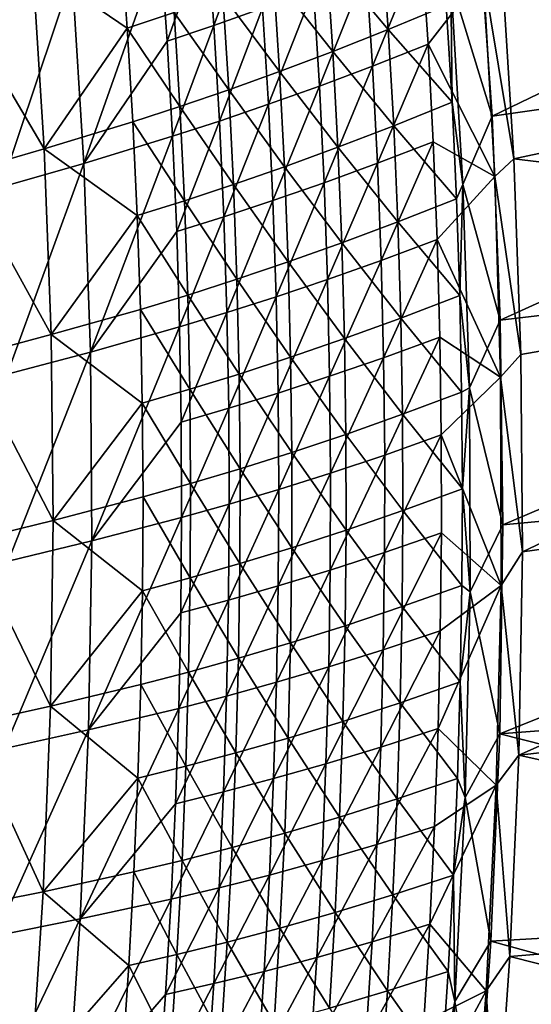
# Model space of a CAD drawing. Header units: metres. Extents: x 0 to 1400, y -1400 to 0.
# Tile 283 of 366: x 1288 to 1327, y -557 to -482. Entities that reach past the tile are written whole.
import ezdxf

# ---------------------------------------------------------------- set-up
doc = ezdxf.new("R2010")
doc.units = ezdxf.units.M

msp = doc.modelspace()

# ---------------------------------------------------------------- linework, layer by layer
at = {"layer": 'None'}
for points in [[(1322.972656, -474.01886, -29.544306), (1324.036011, -489.436096, -29.544369), (1373.4021, -465.580536)], [(1373.4021, -465.580536), (1324.036011, -489.436096, -29.544369), (1374.598389, -482.223541)], [(1306.150879, -473.999847, -144.289642), (1303.00354, -482.561432, -172.220062), (1302.4823, -475.335541, -172.214676)], [(1306.150879, -473.999847, -144.289642), (1306.686523, -481.262207, -144.294357), (1303.00354, -482.561432, -172.220062)], [(1324.036011, -489.436096, -29.544369), (1322.972656, -474.01886, -29.544306), (1320.9198, -479.212311, -30.960125)], [(1299.465088, -483.754974, -200.163849), (1298.956665, -476.565369, -200.157959), (1302.4823, -475.335541, -172.214676)], [(1302.4823, -475.335541, -172.214676), (1303.00354, -482.561432, -172.220062), (1299.465088, -483.754974, -200.163849)], [(1296.450806, -482.769714, -199.771118), (1295.929321, -475.686462, -199.764954), (1289.269287, -477.88147, -255.719116)], [(1299.987549, -481.575989, -171.81282), (1295.929321, -475.686462, -199.764954), (1296.450806, -482.769714, -199.771118)], [(1316.191528, -482.881622, -60.183807), (1315.685181, -475.61322, -60.18259), (1311.507446, -477.308685, -88.053062)], [(1320.577393, -481.061798, -32.34893), (1315.685181, -475.61322, -60.18259), (1316.191528, -482.881622, -60.183807)], [(1293.167969, -493.006653, -256.100983), (1292.292603, -478.759888, -256.088226), (1298.956665, -476.565369, -200.157959)], [(1293.167969, -493.006653, -256.100983), (1298.956665, -476.565369, -200.157959), (1299.465088, -483.754974, -200.163849)], [(1318.706543, -476.595398, -60.656891), (1314.999512, -485.636078, -88.511742), (1314.527832, -478.292633, -88.50901)], [(1319.199097, -483.97403, -60.658134), (1314.999512, -485.636078, -88.511742), (1318.706543, -476.595398, -60.656891)], [(1318.706543, -476.595398, -60.656891), (1323.37561, -478.596588, -32.84396), (1319.199097, -483.97403, -60.658134)], [(1311.993042, -484.542206, -88.055862), (1311.507446, -477.308685, -88.053062), (1307.505371, -478.858826, -115.950829)], [(1316.191528, -482.881622, -60.183807), (1311.507446, -477.308685, -88.053062), (1311.993042, -484.542206, -88.055862)], [(1289.269287, -477.88147, -255.719116), (1283.057129, -479.810425, -311.707642), (1290.173462, -491.912598, -255.73233)], [(1290.173462, -491.912598, -255.73233), (1296.450806, -482.769714, -199.771118), (1289.269287, -477.88147, -255.719116)], [(1314.527832, -478.292633, -88.50901), (1310.977905, -487.151306, -116.393501), (1310.524536, -479.843811, -116.38961)], [(1314.527832, -478.292633, -88.50901), (1314.999512, -485.636078, -88.511742), (1310.977905, -487.151306, -116.393501)], [(1324.787109, -478.002838, -32.129475), (1325.697266, -492.665588, -32.129532), (1323.37561, -478.596588, -32.84396)], [(1324.787109, -478.002838, -32.129475), (1375.362671, -482.033813, -3), (1325.697266, -492.665588, -32.129532)], [(1292.292603, -478.759888, -256.088226), (1286.913086, -494.804413, -312.069336), (1286.076172, -480.688477, -312.05719)], [(1286.913086, -494.804413, -312.069336), (1292.292603, -478.759888, -256.088226), (1293.167969, -493.006653, -256.100983)], [(1307.9729, -486.05658, -115.954865), (1307.505371, -478.858826, -115.950829), (1303.668823, -480.276794, -143.871628)], [(1307.9729, -486.05658, -115.954865), (1311.993042, -484.542206, -88.055862), (1307.505371, -478.858826, -115.950829)], [(1323.37561, -478.596588, -32.84396), (1324.239868, -494.000183, -32.843746), (1319.199097, -483.97403, -60.658134)], [(1323.37561, -478.596588, -32.84396), (1325.697266, -492.665588, -32.129532), (1324.239868, -494.000183, -32.843746)], [(1283.057129, -479.810425, -311.707642), (1283.923706, -493.710663, -311.720123), (1290.173462, -491.912598, -255.73233)], [(1310.524536, -479.843811, -116.38961), (1307.123779, -488.533295, -144.299088), (1306.686523, -481.262207, -144.294357)], [(1310.524536, -479.843811, -116.38961), (1310.977905, -487.151306, -116.393501), (1307.123779, -488.533295, -144.299088)], [(1321.010254, -488.368744, -32.348839), (1320.9198, -479.212311, -30.960125), (1320.577393, -481.061798, -32.34893)], [(1321.837769, -494.594543, -30.960957), (1320.9198, -479.212311, -30.960125), (1321.010254, -488.368744, -32.348839)], [(1321.837769, -494.594543, -30.960957), (1324.036011, -489.436096, -29.544369), (1320.9198, -479.212311, -30.960125)], [(1304.120605, -487.438293, -143.876541), (1303.668823, -480.276794, -143.871628), (1299.987549, -481.575989, -171.81282)], [(1307.9729, -486.05658, -115.954865), (1303.668823, -480.276794, -143.871628), (1304.120605, -487.438293, -143.876541)], [(1306.686523, -481.262207, -144.294357), (1303.426636, -489.795959, -172.225464), (1303.00354, -482.561432, -172.220062)], [(1306.686523, -481.262207, -144.294357), (1307.123779, -488.533295, -144.299088), (1303.426636, -489.795959, -172.225464)], [(1321.010254, -488.368744, -32.348839), (1320.577393, -481.061798, -32.34893), (1316.191528, -482.881622, -60.183807)], [(1300.425293, -488.70105, -171.818436), (1299.987549, -481.575989, -171.81282), (1296.450806, -482.769714, -199.771118)], [(1304.120605, -487.438293, -143.876541), (1299.987549, -481.575989, -171.81282), (1300.425293, -488.70105, -171.818436)], [(1375.362671, -482.033813, -3), (1376.108521, -498.722107, -3), (1325.697266, -492.665588, -32.129532)], [(1296.876343, -489.858551, -199.777267), (1296.450806, -482.769714, -199.771118), (1290.173462, -491.912598, -255.73233)], [(1300.425293, -488.70105, -171.818436), (1296.450806, -482.769714, -199.771118), (1296.876343, -489.858551, -199.777267)], [(1303.00354, -482.561432, -172.220062), (1299.87561, -490.953186, -200.169754), (1299.465088, -483.754974, -200.163849)], [(1303.00354, -482.561432, -172.220062), (1303.426636, -489.795959, -172.225464), (1299.87561, -490.953186, -200.169754)], [(1324.036011, -489.436096, -29.544369), (1324.660767, -504.86322, -29.54443), (1374.598389, -482.223541)], [(1374.598389, -482.223541), (1324.660767, -504.86322, -29.54443), (1375.339478, -498.893005)], [(1316.601318, -490.154663, -60.185032), (1316.191528, -482.881622, -60.183807), (1311.993042, -484.542206, -88.055862)], [(1321.010254, -488.368744, -32.348839), (1316.191528, -482.881622, -60.183807), (1316.601318, -490.154663, -60.185032)], [(1299.87561, -490.953186, -200.169754), (1293.167969, -493.006653, -256.100983), (1299.465088, -483.754974, -200.163849)], [(1314.999512, -485.636078, -88.511742), (1319.199097, -483.97403, -60.658134), (1315.373169, -492.987152, -88.514473)], [(1315.373169, -492.987152, -88.514473), (1319.199097, -483.97403, -60.658134), (1319.593262, -491.360474, -60.659382)], [(1319.199097, -483.97403, -60.658134), (1324.239868, -494.000183, -32.843746), (1319.593262, -491.360474, -60.659382)], [(1312.38269, -491.780182, -88.058655), (1311.993042, -484.542206, -88.055862), (1307.9729, -486.05658, -115.954865)], [(1316.601318, -490.154663, -60.185032), (1311.993042, -484.542206, -88.055862), (1312.38269, -491.780182, -88.058655)], [(1314.999512, -485.636078, -88.511742), (1311.333496, -494.466217, -116.397385), (1310.977905, -487.151306, -116.393501)], [(1311.333496, -494.466217, -116.397385), (1314.999512, -485.636078, -88.511742), (1315.373169, -492.987152, -88.514473)], [(1308.344727, -493.258698, -115.958885), (1307.9729, -486.05658, -115.954865), (1304.120605, -487.438293, -143.876541)], [(1308.344727, -493.258698, -115.958885), (1312.38269, -491.780182, -88.058655), (1307.9729, -486.05658, -115.954865)], [(1310.977905, -487.151306, -116.393501), (1307.463745, -495.811707, -144.303818), (1307.123779, -488.533295, -144.299088)], [(1310.977905, -487.151306, -116.393501), (1311.333496, -494.466217, -116.397385), (1307.463745, -495.811707, -144.303818)], [(1304.476929, -494.604065, -143.881439), (1304.120605, -487.438293, -143.876541), (1300.425293, -488.70105, -171.818436)], [(1308.344727, -493.258698, -115.958885), (1304.120605, -487.438293, -143.876541), (1304.476929, -494.604065, -143.881439)], [(1300.767944, -495.830353, -171.82402), (1300.425293, -488.70105, -171.818436), (1296.876343, -489.858551, -199.777267)], [(1304.476929, -494.604065, -143.881439), (1300.425293, -488.70105, -171.818436), (1300.767944, -495.830353, -171.82402)], [(1307.123779, -488.533295, -144.299088), (1303.752686, -497.037781, -172.23085), (1303.426636, -489.795959, -172.225464)], [(1307.123779, -488.533295, -144.299088), (1307.463745, -495.811707, -144.303818), (1303.752686, -497.037781, -172.23085)], [(1321.34729, -495.679382, -32.348755), (1321.010254, -488.368744, -32.348839), (1316.601318, -490.154663, -60.185032)], [(1321.34729, -495.679382, -32.348755), (1321.837769, -494.594543, -30.960957), (1321.010254, -488.368744, -32.348839)], [(1324.660767, -504.86322, -29.54443), (1324.036011, -489.436096, -29.544369), (1321.837769, -494.594543, -30.960957)], [(1297.206787, -496.95166, -199.783401), (1296.876343, -489.858551, -199.777267), (1290.173462, -491.912598, -255.73233)], [(1300.767944, -495.830353, -171.82402), (1296.876343, -489.858551, -199.777267), (1297.206787, -496.95166, -199.783401)], [(1303.426636, -489.795959, -172.225464), (1300.189331, -498.158691, -200.175644), (1299.87561, -490.953186, -200.169754)], [(1303.426636, -489.795959, -172.225464), (1303.752686, -497.037781, -172.23085), (1300.189331, -498.158691, -200.175644)], [(1316.915894, -497.431122, -60.18626), (1316.601318, -490.154663, -60.185032), (1312.38269, -491.780182, -88.058655)], [(1321.34729, -495.679382, -32.348755), (1316.601318, -490.154663, -60.185032), (1316.915894, -497.431122, -60.18626)], [(1293.657593, -507.282745, -256.113708), (1293.167969, -493.006653, -256.100983), (1299.87561, -490.953186, -200.169754)], [(1300.189331, -498.158691, -200.175644), (1293.657593, -507.282745, -256.113708), (1299.87561, -490.953186, -200.169754)], [(1319.593262, -491.360474, -60.659382), (1315.649902, -500.344513, -88.517204), (1315.373169, -492.987152, -88.514473)], [(1319.890137, -498.753448, -60.660629), (1315.649902, -500.344513, -88.517204), (1319.593262, -491.360474, -60.659382)], [(1324.239868, -494.000183, -32.843746), (1319.890137, -498.753448, -60.660629), (1319.593262, -491.360474, -60.659382)], [(1290.173462, -491.912598, -255.73233), (1283.923706, -493.710663, -311.720123), (1290.699097, -505.961456, -255.745438)], [(1297.206787, -496.95166, -199.783401), (1290.173462, -491.912598, -255.73233), (1290.699097, -505.961456, -255.745438)], [(1312.677368, -499.021423, -88.06144), (1312.38269, -491.780182, -88.058655), (1308.344727, -493.258698, -115.958885)], [(1316.915894, -497.431122, -60.18626), (1312.38269, -491.780182, -88.058655), (1312.677368, -499.021423, -88.06144)], [(1287.365967, -508.950378, -312.081482), (1286.913086, -494.804413, -312.069336), (1293.167969, -493.006653, -256.100983)], [(1293.167969, -493.006653, -256.100983), (1293.657593, -507.282745, -256.113708), (1287.365967, -508.950378, -312.081482)], [(1315.373169, -492.987152, -88.514473), (1311.592651, -501.787292, -116.401268), (1311.333496, -494.466217, -116.397385)], [(1315.649902, -500.344513, -88.517204), (1311.592651, -501.787292, -116.401268), (1315.373169, -492.987152, -88.514473)], [(1325.697266, -492.665588, -32.129532), (1326.216553, -507.464417, -32.129589), (1324.239868, -494.000183, -32.843746)], [(1325.697266, -492.665588, -32.129532), (1376.108521, -498.722107, -3), (1326.216553, -507.464417, -32.129589)], [(1283.923706, -493.710663, -311.720123), (1284.413086, -507.6297, -311.732544), (1290.699097, -505.961456, -255.745438)], [(1308.621948, -500.463898, -115.962883), (1308.344727, -493.258698, -115.958885), (1304.476929, -494.604065, -143.881439)], [(1308.621948, -500.463898, -115.962883), (1312.677368, -499.021423, -88.06144), (1308.344727, -493.258698, -115.958885)], [(1324.239868, -494.000183, -32.843746), (1324.680786, -509.17807, -32.843624), (1319.890137, -498.753448, -60.660629)], [(1324.239868, -494.000183, -32.843746), (1326.216553, -507.464417, -32.129589), (1324.680786, -509.17807, -32.843624)], [(1304.73877, -501.772858, -143.886292), (1304.476929, -494.604065, -143.881439), (1300.767944, -495.830353, -171.82402)], [(1308.621948, -500.463898, -115.962883), (1304.476929, -494.604065, -143.881439), (1304.73877, -501.772858, -143.886292)], [(1311.333496, -494.466217, -116.397385), (1307.707275, -503.09613, -144.308548), (1307.463745, -495.811707, -144.303818)], [(1311.592651, -501.787292, -116.401268), (1307.707275, -503.09613, -144.308548), (1311.333496, -494.466217, -116.397385)], [(1321.837769, -494.594543, -30.960957), (1321.34729, -495.679382, -32.348755), (1321.589722, -502.992462, -32.348686)], [(1322.321167, -509.996857, -30.961536), (1321.837769, -494.594543, -30.960957), (1321.589722, -502.992462, -32.348686)], [(1322.321167, -509.996857, -30.961536), (1324.660767, -504.86322, -29.54443), (1321.837769, -494.594543, -30.960957)], [(1301.016357, -502.962677, -171.829575), (1300.767944, -495.830353, -171.82402), (1297.206787, -496.95166, -199.783401)], [(1304.73877, -501.772858, -143.886292), (1300.767944, -495.830353, -171.82402), (1301.016357, -502.962677, -171.829575)], [(1307.463745, -495.811707, -144.303818), (1303.982666, -504.285553, -172.236237), (1303.752686, -497.037781, -172.23085)], [(1307.707275, -503.09613, -144.308548), (1303.982666, -504.285553, -172.236237), (1307.463745, -495.811707, -144.303818)], [(1321.589722, -502.992462, -32.348686), (1321.34729, -495.679382, -32.348755), (1316.915894, -497.431122, -60.18626)], [(1297.443237, -504.047791, -199.78949), (1297.206787, -496.95166, -199.783401), (1290.699097, -505.961456, -255.745438)], [(1301.016357, -502.962677, -171.829575), (1297.206787, -496.95166, -199.783401), (1297.443237, -504.047791, -199.78949)], [(1303.752686, -497.037781, -172.23085), (1300.407104, -505.370087, -200.181549), (1300.189331, -498.158691, -200.175644)], [(1303.982666, -504.285553, -172.236237), (1300.407104, -505.370087, -200.181549), (1303.752686, -497.037781, -172.23085)], [(1317.13623, -504.709778, -60.187492), (1316.915894, -497.431122, -60.18626), (1312.677368, -499.021423, -88.06144)], [(1321.589722, -502.992462, -32.348686), (1316.915894, -497.431122, -60.18626), (1317.13623, -504.709778, -60.187492)], [(1300.407104, -505.370087, -200.181549), (1293.657593, -507.282745, -256.113708), (1300.189331, -498.158691, -200.175644)], [(1312.878052, -506.264618, -88.064201), (1312.677368, -499.021423, -88.06144), (1308.621948, -500.463898, -115.962883)], [(1317.13623, -504.709778, -60.187492), (1312.677368, -499.021423, -88.06144), (1312.878052, -506.264618, -88.064201)], [(1315.649902, -500.344513, -88.517204), (1319.890137, -498.753448, -60.660629), (1315.830811, -507.706848, -88.519928)], [(1319.890137, -498.753448, -60.660629), (1320.090698, -506.151611, -60.661884), (1315.830811, -507.706848, -88.519928)], [(1324.680786, -509.17807, -32.843624), (1320.090698, -506.151611, -60.661884), (1319.890137, -498.753448, -60.660629)], [(1324.660767, -504.86322, -29.54443), (1324.856079, -520.35968, -29.544483), (1375.339478, -498.893005)], [(1375.339478, -498.893005), (1324.856079, -520.35968, -29.544483), (1375.634155, -515.576355)], [(1376.108521, -498.722107, -3), (1326.342651, -522.402466, -32.129642), (1326.216553, -507.464417, -32.129589)], [(1376.108521, -498.722107, -3), (1376.407471, -515.424377, -3), (1326.342651, -522.402466, -32.129642)], [(1308.805542, -507.670959, -115.96685), (1308.621948, -500.463898, -115.962883), (1304.73877, -501.772858, -143.886292)], [(1308.805542, -507.670959, -115.96685), (1312.878052, -506.264618, -88.064201), (1308.621948, -500.463898, -115.962883)], [(1311.756226, -509.113159, -116.405144), (1311.592651, -501.787292, -116.401268), (1315.649902, -500.344513, -88.517204)], [(1315.649902, -500.344513, -88.517204), (1315.830811, -507.706848, -88.519928), (1311.756226, -509.113159, -116.405144)], [(1304.907349, -508.94342, -143.891129), (1304.73877, -501.772858, -143.886292), (1301.016357, -502.962677, -171.829575)], [(1308.805542, -507.670959, -115.96685), (1304.73877, -501.772858, -143.886292), (1304.907349, -508.94342, -143.891129)], [(1307.707275, -503.09613, -144.308548), (1311.592651, -501.787292, -116.401268), (1307.855591, -510.385223, -144.313263)], [(1307.855591, -510.385223, -144.313263), (1311.592651, -501.787292, -116.401268), (1311.756226, -509.113159, -116.405144)], [(1301.171631, -510.096741, -171.835098), (1301.016357, -502.962677, -171.829575), (1297.443237, -504.047791, -199.78949)], [(1304.907349, -508.94342, -143.891129), (1301.016357, -502.962677, -171.829575), (1301.171631, -510.096741, -171.835098)], [(1303.982666, -504.285553, -172.236237), (1307.707275, -503.09613, -144.308548), (1304.117554, -511.537933, -172.241623)], [(1307.707275, -503.09613, -144.308548), (1307.855591, -510.385223, -144.313263), (1304.117554, -511.537933, -172.241623)], [(1321.738281, -510.306763, -32.348629), (1321.589722, -502.992462, -32.348686), (1317.13623, -504.709778, -60.187492)], [(1322.321167, -509.996857, -30.961536), (1321.589722, -502.992462, -32.348686), (1321.738281, -510.306763, -32.348629)], [(1297.586792, -511.14566, -199.795532), (1297.443237, -504.047791, -199.78949), (1290.699097, -505.961456, -255.745438)], [(1301.171631, -510.096741, -171.835098), (1297.443237, -504.047791, -199.78949), (1297.586792, -511.14566, -199.795532)], [(1300.530273, -512.586121, -200.187424), (1300.407104, -505.370087, -200.181549), (1303.982666, -504.285553, -172.236237)], [(1304.117554, -511.537933, -172.241623), (1300.530273, -512.586121, -200.187424), (1303.982666, -504.285553, -172.236237)], [(1317.263184, -511.989349, -60.188728), (1317.13623, -504.709778, -60.187492), (1312.878052, -506.264618, -88.064201)], [(1321.738281, -510.306763, -32.348629), (1317.13623, -504.709778, -60.187492), (1317.263184, -511.989349, -60.188728)], [(1324.856079, -520.35968, -29.544483), (1324.660767, -504.86322, -29.54443), (1322.321167, -509.996857, -30.961536)], [(1293.657593, -507.282745, -256.113708), (1300.407104, -505.370087, -200.181549), (1293.769775, -521.577332, -256.126404)], [(1300.407104, -505.370087, -200.181549), (1300.530273, -512.586121, -200.187424), (1293.769775, -521.577332, -256.126404)], [(1290.699097, -505.961456, -255.745438), (1284.413086, -507.6297, -311.732544), (1290.85437, -520.017883, -255.758377)], [(1290.699097, -505.961456, -255.745438), (1290.85437, -520.017883, -255.758377), (1297.586792, -511.14566, -199.795532)], [(1312.98584, -513.508545, -88.066956), (1312.878052, -506.264618, -88.064201), (1308.805542, -507.670959, -115.96685)], [(1317.263184, -511.989349, -60.188728), (1312.878052, -506.264618, -88.064201), (1312.98584, -513.508545, -88.066956)], [(1320.090698, -506.151611, -60.661884), (1315.91687, -515.072815, -88.522644), (1315.830811, -507.706848, -88.519928)], [(1320.196167, -513.55365, -60.663139), (1315.91687, -515.072815, -88.522644), (1320.090698, -506.151611, -60.661884)], [(1320.090698, -506.151611, -60.661884), (1324.680786, -509.17807, -32.843624), (1320.196167, -513.55365, -60.663139)], [(1293.657593, -507.282745, -256.113708), (1287.442993, -523.115356, -312.093597), (1287.365967, -508.950378, -312.081482)], [(1293.657593, -507.282745, -256.113708), (1293.769775, -521.577332, -256.126404), (1287.442993, -523.115356, -312.093597)], [(1284.413086, -507.6297, -311.732544), (1284.533691, -521.55719, -311.744812), (1290.85437, -520.017883, -255.758377)], [(1308.896484, -514.878601, -115.970787), (1308.805542, -507.670959, -115.96685), (1304.907349, -508.94342, -143.891129)], [(1308.896484, -514.878601, -115.970787), (1312.98584, -513.508545, -88.066956), (1308.805542, -507.670959, -115.96685)], [(1315.830811, -507.706848, -88.519928), (1311.825195, -516.442505, -116.409004), (1311.756226, -509.113159, -116.405144)], [(1315.830811, -507.706848, -88.519928), (1315.91687, -515.072815, -88.522644), (1311.825195, -516.442505, -116.409004)], [(1326.216553, -507.464417, -32.129589), (1326.342651, -522.402466, -32.129642), (1324.680786, -509.17807, -32.843624)], [(1304.983521, -516.114502, -143.89592), (1304.907349, -508.94342, -143.891129), (1301.171631, -510.096741, -171.835098)], [(1308.896484, -514.878601, -115.970787), (1304.907349, -508.94342, -143.891129), (1304.983521, -516.114502, -143.89592)], [(1307.90979, -517.677673, -144.317963), (1307.855591, -510.385223, -144.313263), (1311.756226, -509.113159, -116.405144)], [(1311.756226, -509.113159, -116.405144), (1311.825195, -516.442505, -116.409004), (1307.90979, -517.677673, -144.317963)], [(1324.680786, -509.17807, -32.843624), (1324.717651, -524.936829, -32.843586), (1320.196167, -513.55365, -60.663139)], [(1324.680786, -509.17807, -32.843624), (1326.342651, -522.402466, -32.129642), (1324.717651, -524.936829, -32.843586)], [(1301.234863, -517.231262, -171.840576), (1301.171631, -510.096741, -171.835098), (1297.586792, -511.14566, -199.795532)], [(1304.983521, -516.114502, -143.89592), (1301.171631, -510.096741, -171.835098), (1301.234863, -517.231262, -171.840576)], [(1304.117554, -511.537933, -172.241623), (1307.855591, -510.385223, -144.313263), (1304.158569, -518.793579, -172.246994)], [(1304.158569, -518.793579, -172.246994), (1307.855591, -510.385223, -144.313263), (1307.90979, -517.677673, -144.317963)], [(1321.794312, -517.621094, -32.348587), (1321.738281, -510.306763, -32.348629), (1317.263184, -511.989349, -60.188728)], [(1321.794312, -517.621094, -32.348587), (1322.321167, -509.996857, -30.961536), (1321.738281, -510.306763, -32.348629)], [(1322.377808, -525.414246, -30.961887), (1322.321167, -509.996857, -30.961536), (1321.794312, -517.621094, -32.348587)], [(1322.377808, -525.414246, -30.961887), (1324.856079, -520.35968, -29.544483), (1322.321167, -509.996857, -30.961536)], [(1297.586792, -511.14566, -199.795532), (1290.85437, -520.017883, -255.758377), (1297.638428, -518.24408, -199.801544)], [(1301.234863, -517.231262, -171.840576), (1297.586792, -511.14566, -199.795532), (1297.638428, -518.24408, -199.801544)], [(1300.530273, -512.586121, -200.187424), (1304.117554, -511.537933, -172.241623), (1300.55957, -519.805359, -200.193298)], [(1300.55957, -519.805359, -200.193298), (1304.117554, -511.537933, -172.241623), (1304.158569, -518.793579, -172.246994)], [(1293.769775, -521.577332, -256.126404), (1300.530273, -512.586121, -200.187424), (1300.55957, -519.805359, -200.193298)], [(1317.297974, -519.268738, -60.189968), (1317.263184, -511.989349, -60.188728), (1312.98584, -513.508545, -88.066956)], [(1321.794312, -517.621094, -32.348587), (1317.263184, -511.989349, -60.188728), (1317.297974, -519.268738, -60.189968)], [(1313.001831, -520.752075, -88.069687), (1312.98584, -513.508545, -88.066956), (1308.896484, -514.878601, -115.970787)], [(1317.297974, -519.268738, -60.189968), (1312.98584, -513.508545, -88.066956), (1313.001831, -520.752075, -88.069687)], [(1315.91687, -515.072815, -88.522644), (1320.196167, -513.55365, -60.663139), (1315.90918, -522.441162, -88.525352)], [(1320.196167, -513.55365, -60.663139), (1320.207397, -520.958313, -60.664394), (1315.90918, -522.441162, -88.525352)], [(1320.196167, -513.55365, -60.663139), (1324.717651, -524.936829, -32.843586), (1320.207397, -520.958313, -60.664394)], [(1308.895996, -522.085693, -115.974693), (1308.896484, -514.878601, -115.970787), (1304.983521, -516.114502, -143.89592)], [(1308.895996, -522.085693, -115.974693), (1313.001831, -520.752075, -88.069687), (1308.896484, -514.878601, -115.970787)], [(1315.91687, -515.072815, -88.522644), (1311.800903, -523.773987, -116.412849), (1311.825195, -516.442505, -116.409004)], [(1315.91687, -515.072815, -88.522644), (1315.90918, -522.441162, -88.525352), (1311.800903, -523.773987, -116.412849)], [(1324.856079, -520.35968, -29.544483), (1324.61853, -536.172974, -29.544529), (1375.634155, -515.576355)], [(1375.634155, -515.576355), (1324.61853, -536.172974, -29.544529), (1375.490967, -532.26178)], [(1376.407471, -515.424377, -3), (1326.063354, -537.776123, -32.129684), (1326.342651, -522.402466, -32.129642)], [(1376.407471, -515.424377, -3), (1376.268066, -532.128784, -3), (1326.063354, -537.776123, -32.129684)], [(1304.968506, -523.284912, -143.900681), (1304.983521, -516.114502, -143.89592), (1301.234863, -517.231262, -171.840576)], [(1308.895996, -522.085693, -115.974693), (1304.983521, -516.114502, -143.89592), (1304.968506, -523.284912, -143.900681)], [(1311.825195, -516.442505, -116.409004), (1311.800903, -523.773987, -116.412849), (1307.870728, -524.972229, -144.322647)], [(1311.825195, -516.442505, -116.409004), (1307.870728, -524.972229, -144.322647), (1307.90979, -517.677673, -144.317963)], [(1301.234863, -517.231262, -171.840576), (1297.638428, -518.24408, -199.801544), (1301.207031, -524.365112, -171.846008)], [(1301.234863, -517.231262, -171.840576), (1301.207031, -524.365112, -171.846008), (1304.968506, -523.284912, -143.900681)], [(1307.90979, -517.677673, -144.317963), (1307.870728, -524.972229, -144.322647), (1304.106689, -526.051208, -172.252335)], [(1304.106689, -526.051208, -172.252335), (1304.158569, -518.793579, -172.246994), (1307.90979, -517.677673, -144.317963)], [(1321.758545, -524.93457, -32.348557), (1321.794312, -517.621094, -32.348587), (1317.297974, -519.268738, -60.189968)], [(1321.758545, -524.93457, -32.348557), (1322.377808, -525.414246, -30.961887), (1321.794312, -517.621094, -32.348587)], [(1297.638428, -518.24408, -199.801544), (1290.85437, -520.017883, -255.758377), (1297.599365, -525.341736, -199.80748)], [(1297.638428, -518.24408, -199.801544), (1297.599365, -525.341736, -199.80748), (1301.207031, -524.365112, -171.846008)], [(1300.496338, -527.026489, -200.199127), (1304.158569, -518.793579, -172.246994), (1304.106689, -526.051208, -172.252335)], [(1300.55957, -519.805359, -200.193298), (1304.158569, -518.793579, -172.246994), (1300.496338, -527.026489, -200.199127)], [(1317.241455, -526.546875, -60.191208), (1317.297974, -519.268738, -60.189968), (1313.001831, -520.752075, -88.069687)], [(1321.758545, -524.93457, -32.348557), (1317.297974, -519.268738, -60.189968), (1317.241455, -526.546875, -60.191208)], [(1290.85437, -520.017883, -255.758377), (1284.533691, -521.55719, -311.744812), (1290.647827, -534.072144, -255.771103)], [(1290.85437, -520.017883, -255.758377), (1290.647827, -534.072144, -255.771103), (1297.599365, -525.341736, -199.80748)], [(1300.496338, -527.026489, -200.199127), (1293.512939, -535.879639, -256.138977), (1300.55957, -519.805359, -200.193298)], [(1293.512939, -535.879639, -256.138977), (1293.769775, -521.577332, -256.126404), (1300.55957, -519.805359, -200.193298)], [(1312.927002, -527.994141, -88.072403), (1313.001831, -520.752075, -88.069687), (1308.895996, -522.085693, -115.974693)], [(1317.241455, -526.546875, -60.191208), (1313.001831, -520.752075, -88.069687), (1312.927002, -527.994141, -88.072403)], [(1324.61853, -536.172974, -29.544529), (1324.856079, -520.35968, -29.544483), (1322.377808, -525.414246, -30.961887)], [(1284.533691, -521.55719, -311.744812), (1284.293457, -535.483215, -311.756927), (1290.647827, -534.072144, -255.771103)], [(1320.207397, -520.958313, -60.664394), (1320.125488, -528.364258, -60.665649), (1315.808716, -529.810547, -88.528046)], [(1315.90918, -522.441162, -88.525352), (1320.207397, -520.958313, -60.664394), (1315.808716, -529.810547, -88.528046)], [(1324.717651, -524.936829, -32.843586), (1320.125488, -528.364258, -60.665649), (1320.207397, -520.958313, -60.664394)], [(1293.769775, -521.577332, -256.126404), (1293.512939, -535.879639, -256.138977), (1287.152466, -537.288452, -312.105652)], [(1293.769775, -521.577332, -256.126404), (1287.152466, -537.288452, -312.105652), (1287.442993, -523.115356, -312.093597)], [(1308.804932, -529.291199, -115.978561), (1308.895996, -522.085693, -115.974693), (1304.968506, -523.284912, -143.900681)], [(1308.804932, -529.291199, -115.978561), (1312.927002, -527.994141, -88.072403), (1308.895996, -522.085693, -115.974693)], [(1315.90918, -522.441162, -88.525352), (1311.684082, -531.106384, -116.416672), (1311.800903, -523.773987, -116.412849)], [(1315.90918, -522.441162, -88.525352), (1315.808716, -529.810547, -88.528046), (1311.684082, -531.106384, -116.416672)], [(1326.342651, -522.402466, -32.129642), (1326.063354, -537.776123, -32.129684), (1324.717651, -524.936829, -32.843586)], [(1301.207031, -524.365112, -171.846008), (1304.863281, -530.453613, -143.90538), (1304.968506, -523.284912, -143.900681)], [(1304.968506, -523.284912, -143.900681), (1304.863281, -530.453613, -143.90538), (1308.804932, -529.291199, -115.978561)], [(1311.800903, -523.773987, -116.412849), (1307.739624, -532.267395, -144.327301), (1307.870728, -524.972229, -144.322647)], [(1311.800903, -523.773987, -116.412849), (1311.684082, -531.106384, -116.416672), (1307.739624, -532.267395, -144.327301)], [(1301.207031, -524.365112, -171.846008), (1297.599365, -525.341736, -199.80748), (1301.089233, -531.497192, -171.851379)], [(1304.863281, -530.453613, -143.90538), (1301.207031, -524.365112, -171.846008), (1301.089233, -531.497192, -171.851379)], [(1307.870728, -524.972229, -144.322647), (1307.739624, -532.267395, -144.327301), (1303.963013, -533.309387, -172.257645)], [(1307.870728, -524.972229, -144.322647), (1303.963013, -533.309387, -172.257645), (1304.106689, -526.051208, -172.252335)], [(1321.63208, -532.246155, -32.348537), (1321.758545, -524.93457, -32.348557), (1317.241455, -526.546875, -60.191208)], [(1320.125488, -528.364258, -60.665649), (1324.717651, -524.936829, -32.843586), (1319.951538, -535.770142, -60.666901)], [(1324.717651, -524.936829, -32.843586), (1324.358521, -540.05957, -32.843678), (1319.951538, -535.770142, -60.666901)], [(1322.377808, -525.414246, -30.961887), (1321.758545, -524.93457, -32.348557), (1321.63208, -532.246155, -32.348537)], [(1324.717651, -524.936829, -32.843586), (1326.063354, -537.776123, -32.129684), (1324.358521, -540.05957, -32.843678)], [(1290.647827, -534.072144, -255.771103), (1297.470337, -532.437683, -199.81337), (1297.599365, -525.341736, -199.80748)], [(1297.599365, -525.341736, -199.80748), (1297.470337, -532.437683, -199.81337), (1301.089233, -531.497192, -171.851379)], [(1322.009888, -540.998474, -30.962038), (1322.377808, -525.414246, -30.961887), (1321.63208, -532.246155, -32.348537)], [(1322.009888, -540.998474, -30.962038), (1324.61853, -536.172974, -29.544529), (1322.377808, -525.414246, -30.961887)], [(1304.106689, -526.051208, -172.252335), (1303.963013, -533.309387, -172.257645), (1300.341431, -534.24823, -200.204941)], [(1300.341431, -534.24823, -200.204941), (1300.496338, -527.026489, -200.199127), (1304.106689, -526.051208, -172.252335)], [(1317.094727, -533.822876, -60.192451), (1317.241455, -526.546875, -60.191208), (1312.927002, -527.994141, -88.072403)], [(1321.63208, -532.246155, -32.348537), (1317.241455, -526.546875, -60.191208), (1317.094727, -533.822876, -60.192451)], [(1293.512939, -535.879639, -256.138977), (1300.496338, -527.026489, -200.199127), (1300.341431, -534.24823, -200.204941)], [(1312.762207, -535.233826, -88.075089), (1312.927002, -527.994141, -88.072403), (1308.804932, -529.291199, -115.978561)], [(1317.094727, -533.822876, -60.192451), (1312.927002, -527.994141, -88.072403), (1312.762207, -535.233826, -88.075089)], [(1320.125488, -528.364258, -60.665649), (1315.616577, -537.179565, -88.530724), (1315.808716, -529.810547, -88.528046)], [(1320.125488, -528.364258, -60.665649), (1319.951538, -535.770142, -60.666901), (1315.616577, -537.179565, -88.530724)], [(1304.863281, -530.453613, -143.90538), (1308.62439, -536.494141, -115.982384), (1308.804932, -529.291199, -115.978561)], [(1308.62439, -536.494141, -115.982384), (1312.762207, -535.233826, -88.075089), (1308.804932, -529.291199, -115.978561)], [(1304.668823, -537.61969, -143.910034), (1304.863281, -530.453613, -143.90538), (1301.089233, -531.497192, -171.851379)], [(1308.62439, -536.494141, -115.982384), (1304.863281, -530.453613, -143.90538), (1304.668823, -537.61969, -143.910034)], [(1315.808716, -529.810547, -88.528046), (1315.616577, -537.179565, -88.530724), (1311.475952, -538.438232, -116.420464)], [(1315.808716, -529.810547, -88.528046), (1311.475952, -538.438232, -116.420464), (1311.684082, -531.106384, -116.416672)], [(1311.684082, -531.106384, -116.416672), (1307.517578, -539.561951, -144.33194), (1307.739624, -532.267395, -144.327301)], [(1311.684082, -531.106384, -116.416672), (1311.475952, -538.438232, -116.420464), (1307.517578, -539.561951, -144.33194)], [(1297.470337, -532.437683, -199.81337), (1300.882446, -538.626587, -171.856705), (1301.089233, -531.497192, -171.851379)], [(1301.089233, -531.497192, -171.851379), (1300.882446, -538.626587, -171.856705), (1304.668823, -537.61969, -143.910034)], [(1297.470337, -532.437683, -199.81337), (1290.647827, -534.072144, -255.771103), (1297.252686, -539.530884, -199.819199)], [(1300.882446, -538.626587, -171.856705), (1297.470337, -532.437683, -199.81337), (1297.252686, -539.530884, -199.819199)], [(1307.739624, -532.267395, -144.327301), (1303.728516, -540.566895, -172.262924), (1303.963013, -533.309387, -172.257645)], [(1307.739624, -532.267395, -144.327301), (1307.517578, -539.561951, -144.33194), (1303.728516, -540.566895, -172.262924)], [(1321.415894, -539.554932, -32.348534), (1321.63208, -532.246155, -32.348537), (1317.094727, -533.822876, -60.192451)], [(1322.009888, -540.998474, -30.962038), (1321.63208, -532.246155, -32.348537), (1321.415894, -539.554932, -32.348534)], [(1324.61853, -536.172974, -29.544529), (1374.918823, -548.937927), (1375.490967, -532.26178)], [(1376.268066, -532.128784, -3), (1375.698975, -548.824097, -3), (1326.063354, -537.776123, -32.129684)], [(1303.963013, -533.309387, -172.257645), (1303.728516, -540.566895, -172.262924), (1300.096069, -541.469177, -200.210724)], [(1303.963013, -533.309387, -172.257645), (1300.096069, -541.469177, -200.210724), (1300.341431, -534.24823, -200.204941)], [(1290.647827, -534.072144, -255.771103), (1284.293457, -535.483215, -311.756927), (1290.08728, -548.115723, -255.783554)], [(1297.252686, -539.530884, -199.819199), (1290.647827, -534.072144, -255.771103), (1290.08728, -548.115723, -255.783554)], [(1316.858643, -541.095764, -60.193695), (1317.094727, -533.822876, -60.192451), (1312.762207, -535.233826, -88.075089)], [(1321.415894, -539.554932, -32.348534), (1317.094727, -533.822876, -60.192451), (1316.858643, -541.095764, -60.193695)], [(1300.341431, -534.24823, -200.204941), (1300.096069, -541.469177, -200.210724), (1292.895264, -550.178772, -256.151398)], [(1292.895264, -550.178772, -256.151398), (1293.512939, -535.879639, -256.138977), (1300.341431, -534.24823, -200.204941)], [(1284.293457, -535.483215, -311.756927), (1283.700562, -549.399353, -311.768768), (1290.08728, -548.115723, -255.783554)], [(1312.508667, -542.470154, -88.077751), (1312.762207, -535.233826, -88.075089), (1308.62439, -536.494141, -115.982384)], [(1316.858643, -541.095764, -60.193695), (1312.762207, -535.233826, -88.075089), (1312.508667, -542.470154, -88.077751)], [(1286.502563, -551.458679, -312.117523), (1293.512939, -535.879639, -256.138977), (1292.895264, -550.178772, -256.151398)], [(1293.512939, -535.879639, -256.138977), (1286.502563, -551.458679, -312.117523), (1287.152466, -537.288452, -312.105652)], [(1319.951538, -535.770142, -60.666901), (1315.33374, -544.547058, -88.533379), (1315.616577, -537.179565, -88.530724)], [(1319.951538, -535.770142, -60.666901), (1319.686401, -543.174744, -60.668152), (1315.33374, -544.547058, -88.533379)], [(1319.951538, -535.770142, -60.666901), (1324.358521, -540.05957, -32.843678), (1319.686401, -543.174744, -60.668152)], [(1323.956177, -551.852417, -29.544565), (1324.61853, -536.172974, -29.544529), (1322.009888, -540.998474, -30.962038)], [(1324.61853, -536.172974, -29.544529), (1323.956177, -551.852417, -29.544565), (1374.918823, -548.937927)], [(1308.355347, -543.693542, -115.986168), (1308.62439, -536.494141, -115.982384), (1304.668823, -537.61969, -143.910034)], [(1308.355347, -543.693542, -115.986168), (1312.508667, -542.470154, -88.077751), (1308.62439, -536.494141, -115.982384)], [(1315.616577, -537.179565, -88.530724), (1311.177612, -545.76825, -116.424232), (1311.475952, -538.438232, -116.420464)], [(1315.616577, -537.179565, -88.530724), (1315.33374, -544.547058, -88.533379), (1311.177612, -545.76825, -116.424232)], [(1300.882446, -538.626587, -171.856705), (1304.386108, -544.782104, -143.914642), (1304.668823, -537.61969, -143.910034)], [(1304.668823, -537.61969, -143.910034), (1304.386108, -544.782104, -143.914642), (1308.355347, -543.693542, -115.986168)], [(1326.063354, -537.776123, -32.129684), (1325.384521, -553.028625, -32.129719), (1324.358521, -540.05957, -32.843678)], [(1326.063354, -537.776123, -32.129684), (1375.698975, -548.824097, -3), (1325.384521, -553.028625, -32.129719)], [(1297.252686, -539.530884, -199.819199), (1300.587646, -545.752258, -171.861954), (1300.882446, -538.626587, -171.856705)], [(1300.587646, -545.752258, -171.861954), (1304.386108, -544.782104, -143.914642), (1300.882446, -538.626587, -171.856705)], [(1311.475952, -538.438232, -116.420464), (1311.177612, -545.76825, -116.424232), (1307.205444, -546.854553, -144.336533)], [(1311.475952, -538.438232, -116.420464), (1307.205444, -546.854553, -144.336533), (1307.517578, -539.561951, -144.33194)], [(1290.08728, -548.115723, -255.783554), (1296.947144, -546.620361, -199.824951), (1297.252686, -539.530884, -199.819199)], [(1296.947144, -546.620361, -199.824951), (1300.587646, -545.752258, -171.861954), (1297.252686, -539.530884, -199.819199)], [(1307.517578, -539.561951, -144.33194), (1303.404297, -547.822327, -172.268173), (1303.728516, -540.566895, -172.262924)], [(1307.517578, -539.561951, -144.33194), (1307.205444, -546.854553, -144.336533), (1303.404297, -547.822327, -172.268173)], [(1321.110962, -546.859924, -32.348545), (1321.415894, -539.554932, -32.348534), (1316.858643, -541.095764, -60.193695)], [(1324.358521, -540.05957, -32.843678), (1319.331299, -550.57666, -60.669395), (1319.686401, -543.174744, -60.668152)], [(1324.358521, -540.05957, -32.843678), (1323.594238, -555.610901, -32.843884), (1319.331299, -550.57666, -60.669395)], [(1321.110962, -546.859924, -32.348545), (1322.009888, -540.998474, -30.962038), (1321.415894, -539.554932, -32.348534)], [(1324.358521, -540.05957, -32.843678), (1325.384521, -553.028625, -32.129719), (1323.594238, -555.610901, -32.843884)], [(1303.728516, -540.566895, -172.262924), (1299.761108, -548.687988, -200.216446), (1300.096069, -541.469177, -200.210724)], [(1303.728516, -540.566895, -172.262924), (1303.404297, -547.822327, -172.268173), (1299.761108, -548.687988, -200.216446)], [(1300.096069, -541.469177, -200.210724), (1299.761108, -548.687988, -200.216446), (1292.895264, -550.178772, -256.151398)], [(1316.534424, -548.364563, -60.194939), (1316.858643, -541.095764, -60.193695), (1312.508667, -542.470154, -88.077751)], [(1321.110962, -546.859924, -32.348545), (1316.858643, -541.095764, -60.193695), (1316.534424, -548.364563, -60.194939)], [(1321.232422, -556.4375, -30.962009), (1322.009888, -540.998474, -30.962038), (1321.110962, -546.859924, -32.348545)], [(1321.232422, -556.4375, -30.962009), (1323.956177, -551.852417, -29.544565), (1322.009888, -540.998474, -30.962038)], [(1312.167358, -549.702148, -88.080376), (1312.508667, -542.470154, -88.077751), (1308.355347, -543.693542, -115.986168)], [(1316.534424, -548.364563, -60.194939), (1312.508667, -542.470154, -88.077751), (1312.167358, -549.702148, -88.080376)], [(1319.686401, -543.174744, -60.668152), (1319.331299, -550.57666, -60.669395), (1314.961304, -551.911621, -88.536018)], [(1319.686401, -543.174744, -60.668152), (1314.961304, -551.911621, -88.536018), (1315.33374, -544.547058, -88.533379)], [(1304.386108, -544.782104, -143.914642), (1307.998779, -550.888428, -115.989899), (1308.355347, -543.693542, -115.986168)], [(1307.998779, -550.888428, -115.989899), (1312.167358, -549.702148, -88.080376), (1308.355347, -543.693542, -115.986168)], [(1315.33374, -544.547058, -88.533379), (1310.789917, -553.095154, -116.427971), (1311.177612, -545.76825, -116.424232)], [(1315.33374, -544.547058, -88.533379), (1314.961304, -551.911621, -88.536018), (1310.789917, -553.095154, -116.427971)], [(1304.016235, -551.93988, -143.919174), (1304.386108, -544.782104, -143.914642), (1300.587646, -545.752258, -171.861954)], [(1307.998779, -550.888428, -115.989899), (1304.386108, -544.782104, -143.914642), (1304.016235, -551.93988, -143.919174)], [(1300.205933, -552.87323, -171.867142), (1300.587646, -545.752258, -171.861954), (1296.947144, -546.620361, -199.824951)], [(1304.016235, -551.93988, -143.919174), (1300.587646, -545.752258, -171.861954), (1300.205933, -552.87323, -171.867142)], [(1311.177612, -545.76825, -116.424232), (1306.804443, -554.14386, -144.34108), (1307.205444, -546.854553, -144.336533)], [(1311.177612, -545.76825, -116.424232), (1310.789917, -553.095154, -116.427971), (1306.804443, -554.14386, -144.34108)], [(1296.554932, -553.705139, -199.830627), (1296.947144, -546.620361, -199.824951), (1290.08728, -548.115723, -255.783554)], [(1300.205933, -552.87323, -171.867142), (1296.947144, -546.620361, -199.824951), (1296.554932, -553.705139, -199.830627)], [(1307.205444, -546.854553, -144.336533), (1306.804443, -554.14386, -144.34108), (1302.991455, -555.074341, -172.273361)], [(1307.205444, -546.854553, -144.336533), (1302.991455, -555.074341, -172.273361), (1303.404297, -547.822327, -172.268173)], [(1320.718262, -554.160278, -32.348568), (1321.110962, -546.859924, -32.348545), (1316.534424, -548.364563, -60.194939)], [(1320.718262, -554.160278, -32.348568), (1321.232422, -556.4375, -30.962009), (1321.110962, -546.859924, -32.348545)], [(1290.08728, -548.115723, -255.783554), (1283.700562, -549.399353, -311.768768), (1289.181152, -562.140625, -255.795685)], [(1289.181152, -562.140625, -255.795685), (1296.554932, -553.705139, -199.830627), (1290.08728, -548.115723, -255.783554)], [(1303.404297, -547.822327, -172.268173), (1299.337646, -555.90332, -200.222137), (1299.761108, -548.687988, -200.216446)], [(1303.404297, -547.822327, -172.268173), (1302.991455, -555.074341, -172.273361), (1299.337646, -555.90332, -200.222137)], [(1316.122925, -555.628357, -60.196178), (1316.534424, -548.364563, -60.194939), (1312.167358, -549.702148, -88.080376)], [(1320.718262, -554.160278, -32.348568), (1316.534424, -548.364563, -60.194939), (1316.122925, -555.628357, -60.196178)], [(1299.761108, -548.687988, -200.216446), (1291.925415, -564.463867, -256.163635), (1292.895264, -550.178772, -256.151398)], [(1299.761108, -548.687988, -200.216446), (1299.337646, -555.90332, -200.222137), (1291.925415, -564.463867, -256.163635)], [(1323.956177, -551.852417, -29.544565), (1373.926392, -565.594421), (1374.918823, -548.937927)], [(1375.698975, -548.824097, -3), (1374.709106, -565.499756, -3), (1325.384521, -553.028625, -32.129719)], [(1283.700562, -549.399353, -311.768768), (1282.763184, -563.29718, -311.780365), (1289.181152, -562.140625, -255.795685)], [(1311.739136, -556.928833, -88.082977), (1312.167358, -549.702148, -88.080376), (1307.998779, -550.888428, -115.989899)], [(1312.167358, -549.702148, -88.080376), (1311.739136, -556.928833, -88.082977), (1316.122925, -555.628357, -60.196178)], [(1292.895264, -550.178772, -256.151398), (1291.925415, -564.463867, -256.163635), (1285.501587, -565.615051, -312.129211)], [(1285.501587, -565.615051, -312.129211), (1286.502563, -551.458679, -312.117523), (1292.895264, -550.178772, -256.151398)], [(1319.331299, -550.57666, -60.669395), (1314.500366, -559.271912, -88.538628), (1314.961304, -551.911621, -88.536018)], [(1319.331299, -550.57666, -60.669395), (1318.887207, -557.974609, -60.670635), (1314.500366, -559.271912, -88.538628)], [(1323.594238, -555.610901, -32.843884), (1318.887207, -557.974609, -60.670635), (1319.331299, -550.57666, -60.669395)], [(1307.555786, -558.07782, -115.993576), (1307.998779, -550.888428, -115.989899), (1304.016235, -551.93988, -143.919174)], [(1307.555786, -558.07782, -115.993576), (1311.739136, -556.928833, -88.082977), (1307.998779, -550.888428, -115.989899)], [(1303.560181, -559.092041, -143.92366), (1304.016235, -551.93988, -143.919174), (1300.205933, -552.87323, -171.867142)], [(1307.555786, -558.07782, -115.993576), (1304.016235, -551.93988, -143.919174), (1303.560181, -559.092041, -143.92366)], [(1314.961304, -551.911621, -88.536018), (1314.500366, -559.271912, -88.538628), (1310.314209, -560.417603, -116.431664)], [(1314.961304, -551.911621, -88.536018), (1310.314209, -560.417603, -116.431664), (1310.789917, -553.095154, -116.427971)], [(1322.928711, -566.902344, -29.544586), (1323.956177, -551.852417, -29.544565), (1321.232422, -556.4375, -30.962009)], [(1323.956177, -551.852417, -29.544565), (1322.928711, -566.902344, -29.544586), (1373.926392, -565.594421)], [(1299.738281, -559.988525, -171.872253), (1300.205933, -552.87323, -171.867142), (1296.554932, -553.705139, -199.830627)], [(1303.560181, -559.092041, -143.92366), (1300.205933, -552.87323, -171.867142), (1299.738281, -559.988525, -171.872253)], [(1310.789917, -553.095154, -116.427971), (1306.315552, -561.428589, -144.345581), (1306.804443, -554.14386, -144.34108)], [(1310.789917, -553.095154, -116.427971), (1310.314209, -560.417603, -116.431664), (1306.315552, -561.428589, -144.345581)], [(1325.384521, -553.028625, -32.129719), (1324.347168, -567.869507, -32.129738), (1323.594238, -555.610901, -32.843884)], [(1325.384521, -553.028625, -32.129719), (1374.709106, -565.499756, -3), (1324.347168, -567.869507, -32.129738)], [(1296.076904, -560.78418, -199.836227), (1296.554932, -553.705139, -199.830627), (1289.181152, -562.140625, -255.795685)], [(1299.738281, -559.988525, -171.872253), (1296.554932, -553.705139, -199.830627), (1296.076904, -560.78418, -199.836227)], [(1306.804443, -554.14386, -144.34108), (1302.490967, -562.321655, -172.278519), (1302.991455, -555.074341, -172.273361)], [(1306.804443, -554.14386, -144.34108), (1306.315552, -561.428589, -144.345581), (1302.490967, -562.321655, -172.278519)], [(1320.238647, -561.454895, -32.34861), (1320.718262, -554.160278, -32.348568), (1316.122925, -555.628357, -60.196178)], [(1321.232422, -556.4375, -30.962009), (1320.718262, -554.160278, -32.348568), (1320.238647, -561.454895, -32.34861)], [(1302.991455, -555.074341, -172.273361), (1302.490967, -562.321655, -172.278519), (1298.826904, -563.113831, -200.227753)], [(1302.991455, -555.074341, -172.273361), (1298.826904, -563.113831, -200.227753), (1299.337646, -555.90332, -200.222137)], [(1311.739136, -556.928833, -88.082977), (1315.625122, -562.886108, -60.197418), (1316.122925, -555.628357, -60.196178)], [(1316.122925, -555.628357, -60.196178), (1315.625122, -562.886108, -60.197418), (1320.238647, -561.454895, -32.34861)], [(1318.887207, -557.974609, -60.670635), (1323.594238, -555.610901, -32.843884), (1318.35498, -565.36731, -60.671867)], [(1323.594238, -555.610901, -32.843884), (1322.411499, -571.45166, -32.844135), (1318.35498, -565.36731, -60.671867)], [(1323.594238, -555.610901, -32.843884), (1324.347168, -567.869507, -32.129738), (1322.411499, -571.45166, -32.844135)], [(1299.337646, -555.90332, -200.222137), (1298.826904, -563.113831, -200.227753), (1291.925415, -564.463867, -256.163635)], [(1320.052124, -571.872681, -30.961826), (1321.232422, -556.4375, -30.962009), (1320.238647, -561.454895, -32.34861)], [(1320.052124, -571.872681, -30.961826), (1322.928711, -566.902344, -29.544586), (1321.232422, -556.4375, -30.962009)]]:
    msp.add_3dface(points, dxfattribs=at)
at = {"layer": 'None0'}
for points in [[(1294.119019, -124.129761, -541.977783), (1150.81958, -781.702271, -541.977783), (1274.459961, -120.453018, -541.977783)], [(1150.81958, -781.702271, -521.977783), (1294.119019, -124.129761, -521.977783), (1274.459961, -120.453018, -521.977783)], [(1294.119019, -124.129761, -541.977783), (1170.478882, -785.378174, -541.977783), (1150.81958, -781.702271, -541.977783)], [(1170.478882, -785.378174, -521.977783), (1294.119019, -124.129761, -521.977783), (1150.81958, -781.702271, -521.977783)], [(1170.478882, -785.378174, -521.977783), (1170.478882, -785.378174, -541.977783), (1294.119019, -124.129761, -521.977783)], [(1170.478882, -785.378174, -541.977783), (1294.119019, -124.129761, -541.977783), (1294.119019, -124.129761, -521.977783)]]:
    msp.add_3dface(points, dxfattribs=at)

doc.saveas('drawing.dxf')
